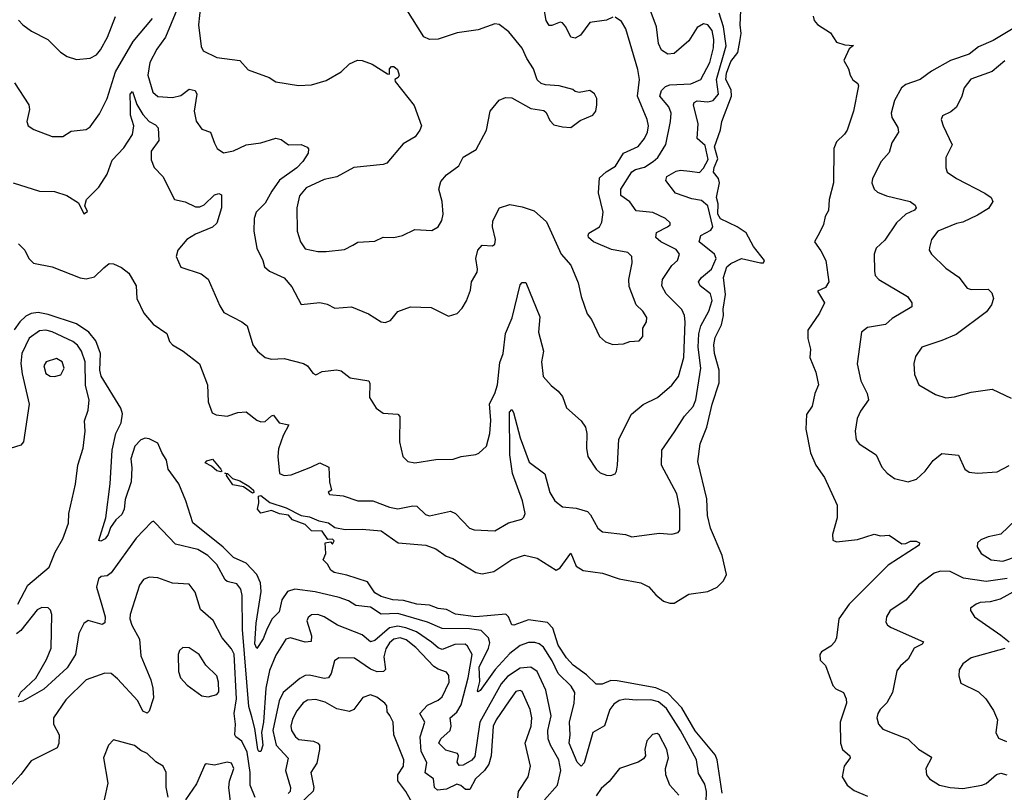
# Model space of a CAD drawing. Extents: x 1493970 to 1595317, y 729910 to 844791.
# Tile 285 of 338: x 1575250 to 1579922, y 788541 to 792209. Entities that reach past the tile are written whole.
import ezdxf

# ---------------------------------------------------------------- set-up
doc = ezdxf.new("R2010")
doc.units = 0

msp = doc.modelspace()

# ---------------------------------------------------------------- linework, layer by layer
at = {"layer": '0CON10XD'}
for points in [[(1575995.5, 792255), (1575941.8, 792125), (1575901.2, 792068.8), (1575867.1, 792005), (1575857.9, 791945), (1575882.3, 791865), (1575905, 791843.8), (1575975, 791839.1), (1576015, 791849.5), (1576055, 791878.9), (1576083.3, 791873.3), (1576090.5, 791855), (1576077.5, 791775), (1576087.2, 791727.2), (1576115, 791689.2), (1576156.2, 791675), (1576175, 791622.5), (1576187.3, 791597.3), (1576217.3, 791577.3), (1576265, 791586.5), (1576325, 791614.7), (1576395, 791624.6), (1576465, 791646.2), (1576490.7, 791640.7), (1576525, 791614.4), (1576585.6, 791615.6), (1576614.2, 791604.2), (1576621.2, 791595), (1576619.2, 791575), (1576593.6, 791535), (1576565, 791506.2), (1576483.7, 791446.3), (1576446.4, 791395), (1576415, 791338.1), (1576372.5, 791295), (1576363.1, 791265), (1576361.9, 791205), (1576376, 791125), (1576404, 791065), (1576411.4, 791035), (1576435, 791014.4), (1576505, 790983.8), (1576540.7, 790940.7), (1576585, 790857.5), (1576675, 790865.6), (1576708.7, 790858.7), (1576745, 790838.8), (1576825, 790846), (1576905, 790812), (1576965, 790774), (1576985, 790772), (1577008.8, 790781.2), (1577045, 790822.9), (1577105, 790846.5), (1577203.1, 790843.1), (1577285, 790801.2), (1577325.6, 790814.4), (1577350.3, 790839.7), (1577370.8, 790875), (1577389.2, 790925), (1577394.3, 790965), (1577420, 791010), (1577422.9, 791025), (1577413.8, 791075), (1577423.5, 791115), (1577445, 791139.2), (1577494.1, 791135.9), (1577505, 791144), (1577507.5, 791165), (1577493.3, 791225), (1577495.8, 791254.2), (1577527.5, 791315), (1577575, 791332.1), (1577635, 791320.9), (1577692, 791302), (1577750, 791250), (1577819.2, 791095), (1577865, 791043.3), (1577899.3, 790959.3), (1577913.5, 790895)], [(1576107.8, 792272.2), (1576098.4, 792185), (1576111.1, 792081.1), (1576120.9, 792060.9), (1576185, 792029.4), (1576295.4, 792015.4), (1576335, 791971.4), (1576433.3, 791935), (1576465, 791914), (1576573, 791897), (1576635, 791899.2), (1576705, 791920.8), (1576775, 791962), (1576815, 792000), (1576853.7, 792016.3), (1576875, 792015.5), (1576922.5, 791997.5)], [(1576199.5, 790850.5), (1576218.7, 790818.7), (1576304.4, 790774.4), (1576328.8, 790755), (1576356, 790665), (1576378, 790635), (1576415, 790605.8), (1576445, 790597.5), (1576505, 790600.8), (1576596.4, 790576.4), (1576616.4, 790566.4), (1576640.3, 790530.3), (1576655, 790523.8), (1576685, 790538.6), (1576755, 790547.5), (1576775, 790542), (1576818.9, 790508.9), (1576906.2, 790495), (1576911.7, 790481.7), (1576910.4, 790415), (1576942.3, 790365), (1576975, 790340.7), (1577045, 790335.7), (1577054, 790325), (1577052, 790205), (1577068.8, 790135), (1577092.1, 790112.1), (1577125, 790105.8), (1577225, 790120.8), (1577307.3, 790122.7), (1577345, 790136), (1577415, 790144.2), (1577429.1, 790150.9), (1577465.8, 790185), (1577480.9, 790245), (1577486.4, 790306.4), (1577479.5, 790385), (1577505.2, 790434.8), (1577516.7, 790475), (1577528.4, 790581.6), (1577543.4, 790625), (1577555, 790718.8), (1577587, 790793), (1577625, 790950), (1577635, 790962), (1577651.7, 790961.7), (1577718.3, 790798.3), (1577712.1, 790725), (1577735.8, 790635.8), (1577725.7, 790585), (1577734.3, 790515), (1577772.4, 790472.4), (1577805, 790446.2), (1577825, 790420), (1577845, 790366.7), (1577915, 790304.2), (1577934.3, 790275), (1577941.1, 790245), (1577939.4, 790175), (1577945.8, 790135.8), (1577985.8, 790075), (1578005, 790058.6), (1578035, 790047.1), (1578055, 790045.8), (1578075, 790053.8), (1578082.5, 790065), (1578086.7, 790095), (1578092.2, 790217.8), (1578153.7, 790336.3), (1578208, 790382), (1578276.9, 790415), (1578345, 790474.5), (1578376.4, 790515), (1578401.6, 790605), (1578407.4, 790775), (1578404.7, 790804.7), (1578392.6, 790832.6), (1578317.2, 790907.2), (1578296.7, 790945), (1578300.4, 790975), (1578345, 791041.4), (1578370.5, 791065), (1578380.5, 791095), (1578365, 791118.7), (1578291.5, 791155), (1578269.2, 791175), (1578271.8, 791198.2), (1578324.4, 791225), (1578336, 791235), (1578336.2, 791245), (1578314, 791265), (1578255, 791292.9), (1578175, 791301.9), (1578145, 791344.3), (1578102.1, 791375), (1578102.5, 791405), (1578155, 791486.8), (1578171.6, 791498.4), (1578215, 791508.9), (1578255.4, 791535), (1578277.3, 791555), (1578315.6, 791615.6), (1578338.4, 791725), (1578340.9, 791765), (1578330.3, 791795), (1578287.3, 791845), (1578295, 791873.3), (1578315, 791891.3), (1578335, 791899.7), (1578433.8, 791903.8), (1578482.1, 791925), (1578525, 792005.5), (1578542.8, 792075), (1578543.8, 792115), (1578535, 792157.3), (1578515, 792184.7), (1578495, 792188.8), (1578465, 792170.9), (1578425, 792108.8), (1578355, 792047.7), (1578325, 792044.5), (1578295, 792063.6), (1578281.1, 792095), (1578271.8, 792175), (1578240.8, 792255)], [(1578582.5, 788537.5), (1578558.8, 788695), (1578549.7, 788719.7), (1578455, 788832.9), (1578392.3, 788942.3), (1578325, 789012.4), (1578267.7, 789037.7), (1578085, 789071.2), (1578055, 789072.3), (1578014.2, 789054.2), (1577985, 789054.2), (1577939, 789099), (1577876.4, 789145), (1577845, 789179.1), (1577805, 789239.6), (1577780, 789320), (1577755, 789347.6), (1577665, 789359.7), (1577595, 789334.2), (1577585, 789336.7), (1577569.1, 789375), (1577556.5, 789386.5), (1577415.1, 789374.9), (1577317.7, 789387.7), (1577275, 789408.9), (1577235, 789413.6), (1577195, 789429.5), (1577134.2, 789434.2), (1577071.1, 789451.1), (1577020, 789455), (1576965, 789471.2), (1576935, 789488.2), (1576900.5, 789540.5), (1576802.4, 789572.4), (1576742.5, 789585), (1576726.1, 789596.1), (1576710, 789625), (1576690, 789645), (1576702.5, 789675), (1576700, 789725), (1576725, 789730), (1576735, 789720), (1576742.5, 789735), (1576735, 789742.5), (1576711.7, 789741.7), (1576685, 789781.2), (1576635, 789783.3), (1576605, 789812.5), (1576545, 789835.5), (1576525, 789856.4), (1576483, 789863), (1576445, 789879.2), (1576395, 789866.5), (1576378.5, 789885), (1576385.4, 789915), (1576383.1, 789946.9), (1576395, 789950.4), (1576437.5, 789917.5), (1576515, 789892.5), (1576585, 789855.6), (1576625, 789849.6), (1576670.3, 789830.3), (1576715, 789820.3), (1576745, 789798.5), (1576795, 789788.8), (1576875, 789790), (1576965, 789782.5), (1577045.8, 789725.8), (1577176.7, 789715), (1577225, 789697.1), (1577273, 789663), (1577305, 789651.2), (1577414.2, 789585), (1577445, 789577.8), (1577500.5, 789589.5), (1577585.8, 789645.8), (1577645, 789667.5), (1577705, 789652.8), (1577795, 789595.6), (1577813.8, 789606.2), (1577865, 789676), (1577891.2, 789615), (1577923.3, 789595), (1578015, 789581.9), (1578095, 789554.5), (1578196.7, 789535), (1578235, 789516), (1578269.1, 789479.1), (1578305, 789448.6), (1578335, 789438.6), (1578355, 789439.2), (1578425, 789482.5), (1578515, 789494.4), (1578558.8, 789515), (1578589.2, 789545), (1578604.4, 789575), (1578583.3, 789665), (1578527.2, 789795), (1578514, 789855), (1578511.2, 789935), (1578467.8, 790112.2), (1578478.2, 790195), (1578509.7, 790275), (1578535, 790384.2), (1578568.8, 790485), (1578569.5, 790545), (1578547.2, 790625), (1578543.3, 790665), (1578549.7, 790700.3), (1578580.4, 790759.6), (1578589.7, 790805), (1578588, 790835), (1578599, 790905), (1578590, 790985), (1578605.7, 791035), (1578625, 791051.9), (1578674.6, 791075.4), (1578765.8, 791054.2), (1578780, 791055), (1578783.3, 791065), (1578732.4, 791132.4), (1578697.3, 791197.3), (1578655, 791226), (1578575, 791264), (1578563.4, 791285), (1578564.8, 791334.8), (1578556, 791365), (1578570, 791435), (1578565.6, 791455), (1578542.7, 791485), (1578545, 791506.9), (1578562.1, 791547.9), (1578547, 791605), (1578574.8, 791685.2), (1578580.9, 791725), (1578627.4, 791845), (1578626.5, 791876.5), (1578600.5, 791925), (1578604.3, 791954.3), (1578625, 792010.9), (1578657.2, 792052.8), (1578666.6, 792105), (1578672.9, 792142.9), (1578667.9, 792185), (1578673, 792287)], [(1576922.5, 791997.5), (1576995, 791951.2), (1577005, 791950), (1577004.2, 791975.8), (1577015, 791986.7), (1577026.1, 791986.1), (1577042.3, 791972.3), (1577051.2, 791945), (1577046.4, 791933.6), (1577030, 791925), (1577031.2, 791915), (1577121.3, 791801.3), (1577156.2, 791705), (1577148.8, 791685), (1577127.4, 791652.6), (1577070.3, 791619.7), (1576992.2, 791527.8), (1576975, 791521.1), (1576835, 791507.1), (1576755, 791462.1), (1576695, 791450.3), (1576610.1, 791409.9), (1576578.1, 791371.9), (1576564.7, 791315), (1576566.1, 791205), (1576583.3, 791155), (1576605, 791121.1), (1576665, 791108.9), (1576705, 791108.9), (1576791.4, 791118.6), (1576831.1, 791138.9), (1576855, 791152.1), (1576935, 791156.9), (1576975, 791177.1), (1577025, 791174.2), (1577066.1, 791183.9), (1577125, 791212.5), (1577205, 791207.5), (1577235, 791225.8), (1577253.3, 791255), (1577259.1, 791285), (1577255.4, 791345.4), (1577239.4, 791405), (1577248.7, 791441.3), (1577275, 791472), (1577334, 791515), (1577355, 791556.2), (1577416.8, 791593.2), (1577465.8, 791684.2), (1577482.5, 791775), (1577525, 791826.9), (1577555, 791839.2), (1577585, 791837.5), (1577675, 791787.5), (1577737, 791777), (1577748.3, 791768.3), (1577765, 791730), (1577785, 791710), (1577825, 791700), (1577865, 791697.5), (1577910, 791730), (1577970, 791755), (1577983.3, 791775), (1577988, 791805), (1577988.8, 791835), (1577977, 791857), (1577955, 791873.3), (1577905, 791862.5), (1577885, 791867.5), (1577875, 791877.5), (1577810, 791895), (1577745, 791900), (1577725, 791906.2), (1577705, 791923.8), (1577688.6, 791975), (1577656.2, 792025), (1577634.1, 792074.1), (1577570.6, 792150.6), (1577525, 792185.6), (1577505, 792189.4), (1577425, 792160.5), (1577325.7, 792145.7), (1577235, 792116.5), (1577195, 792115.5), (1577167.6, 792127.6), (1577087.8, 792255)], [(1578065, 792221.2), (1578034.2, 792205.8), (1577955, 792196), (1577911.1, 792135), (1577885, 792120.9), (1577864.4, 792125), (1577841.5, 792175), (1577825, 792193.6), (1577815, 792196.9), (1577775, 792180.4), (1577761.9, 792181.9), (1577747.8, 792205), (1577737.4, 792267.4)], [(1575225, 791908.8), (1575294.2, 791805), (1575297.3, 791782.7), (1575284, 791725), (1575291.2, 791705), (1575317, 791687), (1575405, 791653.5), (1575455, 791653.6), (1575495, 791679.5), (1575565, 791686.9), (1575585, 791699.4), (1575628.7, 791761.3), (1575664.7, 791835.3), (1575705, 791961.9), (1575789.1, 792105), (1575880.6, 792215)], [(1575245, 791144.2), (1575274.3, 791115), (1575294.4, 791075), (1575315, 791053.3), (1575405, 791034.9), (1575537, 790983), (1575565, 790978.8), (1575605, 790987.9), (1575649.1, 791030.9), (1575675, 791050.7), (1575695, 791049.2), (1575732.6, 791032.6), (1575768.1, 791005), (1575802.2, 790945), (1575806.5, 790885), (1575840, 790815), (1575884.2, 790764.2), (1575949.1, 790719.1), (1575961.8, 790681.8), (1575975, 790665.5), (1576025.3, 790635.3), (1576103.1, 790575), (1576141.1, 790475), (1576144.4, 790395), (1576162.8, 790342.8), (1576182.7, 790332.7), (1576235, 790326.4), (1576285, 790343.6), (1576325, 790347.3), (1576375, 790307.5), (1576395, 790299.2), (1576415, 790300.8), (1576445, 790328.9), (1576455, 790331.4), (1576482, 790295), (1576528, 790285), (1576501.1, 790235), (1576478.3, 790171.7), (1576474.5, 790135), (1576482.5, 790055), (1576505, 790045.7), (1576538.1, 790048.1), (1576631.4, 790085), (1576675, 790106), (1576717.5, 790085), (1576720, 790015), (1576730, 789975), (1576713.3, 789966.7), (1576720, 789955), (1576785, 789947.9), (1576855, 789924.7), (1576925.7, 789925.7), (1577005, 789895.3), (1577045, 789886.8), (1577115, 789901.5), (1577135, 789899.5), (1577175, 789860.6), (1577193.9, 789853.9), (1577295, 789876.4), (1577318.6, 789865), (1577385, 789794.5), (1577407.3, 789787.3), (1577505, 789782.5), (1577569.7, 789820.3), (1577632.8, 789837.2), (1577642.9, 789847.1), (1577648, 789865), (1577636.4, 789925), (1577587.8, 790055), (1577576.4, 790143.6), (1577574, 790346), (1577585, 790358.6), (1577592.7, 790345), (1577624.7, 790224.7), (1577667.8, 790107.8), (1577742.5, 790052.5), (1577766.2, 789965), (1577788.5, 789925), (1577825.9, 789895.9), (1577890.6, 789890.6), (1577944.4, 789874.4), (1577958.9, 789858.9), (1577993.1, 789795), (1578015, 789777.8), (1578125, 789765.7), (1578155, 789753.8), (1578285, 789770.9), (1578345, 789766.5), (1578373.8, 789775), (1578382.9, 789785), (1578383.1, 789885), (1578368.9, 789958.9), (1578295.6, 790095), (1578297.5, 790165), (1578356.8, 790253.2), (1578405, 790327.3), (1578445, 790373.3), (1578457.8, 790405), (1578481.6, 790555), (1578469.7, 790655), (1578472.4, 790717.6), (1578482.4, 790755), (1578520.3, 790825), (1578535.9, 790875.9), (1578528.2, 790908.2), (1578479.4, 790945), (1578471.1, 790965), (1578485.3, 790984.7), (1578533.1, 791025), (1578554.6, 791075), (1578546.9, 791095), (1578473.6, 791155), (1578482.2, 791185), (1578529.8, 791210.2), (1578539.5, 791225), (1578515.4, 791325), (1578485, 791350), (1578438.5, 791358.5), (1578361.9, 791385), (1578316.5, 791445), (1578320, 791465), (1578365, 791490), (1578385, 791494.7), (1578429.5, 791489.5), (1578475, 791484.1), (1578495, 791503.7), (1578517.3, 791545), (1578501.9, 791611.9), (1578464, 791645), (1578468.6, 791715), (1578447.1, 791805), (1578450, 791815), (1578465, 791823.2), (1578515, 791819.4), (1578540.8, 791825), (1578566, 791855), (1578557, 791925), (1578602.2, 792085), (1578589.7, 792175), (1578569.3, 792239.3)], [(1575245, 792206), (1575265, 792184), (1575306, 792155), (1575384, 792115), (1575443.8, 792055), (1575475, 792034), (1575519.5, 792019.5), (1575585, 792025.8), (1575615, 792042.5), (1575634.3, 792065), (1575667.1, 792125), (1575705.4, 792224.6)], [(1577913.5, 790895), (1577942.1, 790812.1), (1577963.8, 790785), (1578001.2, 790705), (1578029.5, 790679.5), (1578065, 790667.1), (1578115, 790670), (1578145, 790681.2), (1578190, 790685), (1578207.5, 790705), (1578206.7, 790745), (1578224.2, 790775), (1578225.8, 790795), (1578207.5, 790825), (1578175.4, 790855.4), (1578142.2, 790942.2), (1578140, 790975), (1578155.7, 791055), (1578154.2, 791085), (1578135, 791103.1), (1578057.9, 791117.9), (1577972, 791155), (1577949.2, 791175), (1577947.5, 791185), (1577951.2, 791195), (1578001.5, 791225), (1578011.9, 791248.1), (1578018.4, 791295), (1577996.8, 791386.8), (1578001.2, 791458.8), (1578033.1, 791486.9), (1578076.6, 791513.4), (1578115, 791575.8), (1578185, 791606.5), (1578214.2, 791645), (1578228.3, 791675), (1578233.8, 791705), (1578228.1, 791735), (1578181.1, 791845), (1578190.7, 791925), (1578182.4, 791972.4), (1578125.4, 792165.4), (1578105, 792200), (1578075, 792221.2)], [(1579015.6, 792225.6), (1579020, 792205), (1579035.5, 792185.5), (1579097, 792147), (1579125, 792102.5), (1579165, 792089.1), (1579206.1, 792086.1), (1579185, 792071.2), (1579160, 792015), (1579182.5, 791975), (1579190, 791945), (1579203.6, 791923.6), (1579226.4, 791906.4), (1579230, 791895), (1579205.8, 791775), (1579175.8, 791685), (1579164.2, 791665), (1579125, 791628.6), (1579112.4, 791597.6), (1579111.7, 791435), (1579091.2, 791355), (1579087.5, 791302.5), (1579071.2, 791275), (1579063.9, 791236.1), (1579045, 791197.5), (1579021.2, 791155), (1579052.1, 791112.1), (1579074.4, 791065), (1579088.6, 790965), (1579073, 790937), (1579035, 790920), (1579068.6, 790865), (1579045.4, 790815), (1578990.3, 790735), (1578990.4, 790695), (1579002.1, 790645), (1578998.4, 790605), (1579028.2, 790535), (1579039.7, 790475), (1579023.2, 790435), (1579010.8, 790375), (1578982.8, 790335), (1578980, 790265), (1579002.1, 790152.1), (1579027.1, 790095), (1579069.2, 790035), (1579129.2, 789905), (1579129.4, 789845), (1579106.2, 789765), (1579108.8, 789738.8), (1579125, 789730), (1579225, 789742), (1579305, 789767.5), (1579335, 789758.8), (1579375, 789762), (1579435, 789721.2), (1579455, 789722.5), (1579477, 789733), (1579503, 789733), (1579520, 789725), (1579517.5, 789715), (1579370.5, 789619.5), (1579185.6, 789435), (1579137.1, 789365), (1579125.7, 789275), (1579117.5, 789255), (1579098.8, 789235), (1579055, 789208), (1579046.2, 789195), (1579048.3, 789168.3), (1579073.6, 789143.6), (1579107.9, 789047.9), (1579122.4, 789032.4), (1579158.6, 789015), (1579171.1, 788985), (1579173.5, 788965), (1579143.6, 788875), (1579144.6, 788775), (1579154.7, 788744.7), (1579189.4, 788715), (1579190.6, 788705), (1579162.5, 788665), (1579152.7, 788615), (1579175.7, 788575), (1579209.9, 788549.9), (1579272.6, 788522.6)], [(1579995, 792186.3), (1579869.3, 792110.7), (1579799.6, 792080.4), (1579755, 792044.7), (1579666.9, 792015), (1579577.1, 791965), (1579522, 791925), (1579455, 791900.8), (1579434.5, 791885), (1579400.4, 791825), (1579385.5, 791765), (1579387.8, 791745), (1579417.3, 791697.3), (1579420.5, 791675), (1579388.9, 791625), (1579375, 791578.8), (1579338, 791535), (1579295.8, 791455), (1579292.9, 791435), (1579304.2, 791405), (1579319.8, 791389.8), (1579362.9, 791372.9), (1579475, 791345.7), (1579498.6, 791328.6), (1579503.3, 791315), (1579495, 791304), (1579455, 791286.4), (1579410, 791245), (1579355, 791162.5), (1579314.5, 791125), (1579304.4, 791095), (1579306.5, 791015), (1579309.4, 790995), (1579327.1, 790975), (1579462, 790895), (1579483.3, 790865), (1579483.3, 790845), (1579390, 790790), (1579358.1, 790761.9), (1579272.4, 790747.6), (1579244.4, 790725), (1579224.4, 790575), (1579241.1, 790495), (1579271.9, 790435), (1579277.1, 790405), (1579239.8, 790350.2), (1579224.4, 790315), (1579214.2, 790255), (1579218.8, 790215), (1579233.3, 790195), (1579313.9, 790143.9), (1579341.2, 790085), (1579365.6, 790055.6), (1579400.7, 790030.7), (1579465, 790015.6), (1579505, 790028.1), (1579546.9, 790065), (1579585, 790115.8), (1579625, 790150), (1579705, 790141.2), (1579734, 790075), (1579755, 790061.4), (1579795, 790056.5), (1579887.6, 790062.4), (1579945, 790092.7)], [(1579925, 792013.6), (1579865, 791963.6), (1579763.4, 791926.6), (1579731.8, 791885), (1579720.9, 791845), (1579695, 791794.2), (1579668.6, 791771.4), (1579628.3, 791751.7), (1579622.9, 791735), (1579631.9, 791705), (1579674.3, 791615), (1579644.4, 791555), (1579644.2, 791505), (1579650.8, 791485), (1579695, 791455.5), (1579829.2, 791385), (1579859.2, 791365), (1579868.1, 791345), (1579846.9, 791313.1), (1579795, 791281.1), (1579725, 791247.9), (1579695, 791242.1), (1579606, 791205), (1579576, 791165), (1579567.5, 791127.5), (1579566, 791115), (1579576.2, 791095), (1579645, 791029.2), (1579706.6, 790986.6), (1579746.2, 790935), (1579765, 790928.6), (1579845, 790930), (1579862.2, 790912.2), (1579870, 790885), (1579860.9, 790855), (1579837.8, 790822.2), (1579694, 790715), (1579624.7, 790685.3), (1579530, 790655), (1579499.7, 790610.3), (1579493, 790577), (1579496, 790525), (1579516.7, 790475), (1579595, 790430), (1579645, 790413.8), (1579685, 790418), (1579765, 790440.8), (1579865, 790455.7), (1579955, 790412)], [(1575218.8, 791435), (1575344.5, 791394.5), (1575415, 791392.5), (1575473.3, 791375), (1575529.3, 791339.3), (1575555, 791287.5), (1575571.7, 791298.3), (1575560, 791325), (1575566.7, 791355), (1575626.4, 791413.6), (1575665.8, 791475), (1575688.5, 791541.5), (1575745, 791601.1), (1575786.1, 791663.9), (1575792.5, 791705), (1575775.6, 791755), (1575775.3, 791794.7), (1575774, 791855), (1575785, 791868.1), (1575806, 791806), (1575835, 791758.8), (1575865, 791725.8), (1575895, 791709.7), (1575906.5, 791695), (1575910.3, 791635), (1575873.8, 791585), (1575873.3, 791543.3), (1575887.8, 791507.8), (1575930, 791465), (1575985, 791355.8), (1576035, 791343.8), (1576085, 791321.2), (1576105, 791321.2), (1576125, 791330.5), (1576175, 791377.1), (1576195, 791383.8), (1576208, 791378), (1576208.2, 791315), (1576185, 791242.2), (1576165, 791223.4), (1576085, 791190.7), (1576043.1, 791165), (1576000, 791115), (1575992.2, 791085), (1576014.5, 791034.5), (1576111.7, 791001.7), (1576145, 790976.7), (1576199.5, 790850.5)], [(1578507, 788495), (1578509.1, 788545), (1578500.6, 788580.6), (1578471.4, 788631.4), (1578461.6, 788695), (1578386.2, 788835), (1578319.1, 788939.1), (1578280.4, 788970.4), (1578245, 788980.7), (1578175, 788978), (1578125, 788982.9), (1578095, 788977.1), (1578069.5, 788960.5), (1578050, 788935), (1578025, 788856.7), (1577968.9, 788825), (1577928.2, 788681.8), (1577915, 788665.7), (1577894.8, 788684.8), (1577856.9, 788775), (1577861.9, 788815), (1577858.1, 788875), (1577880.9, 788965), (1577884.7, 789015), (1577867.2, 789045), (1577805.8, 789105), (1577777.2, 789165), (1577735, 789230.3), (1577715, 789246.7), (1577695, 789252.8), (1577665, 789252.7), (1577625, 789237.9), (1577575, 789200), (1577506.4, 789123.6), (1577435, 789024.5), (1577425, 789018), (1577422.9, 789022.9), (1577432.7, 789067.3), (1577429.6, 789135), (1577474.6, 789225), (1577481.3, 789251.3), (1577475.2, 789275.2), (1577439.5, 789309.5), (1577385, 789316.9), (1577255, 789319.1), (1577185, 789348.4), (1577045, 789390.8), (1576965, 789387.5), (1576915, 789420), (1576845, 789428.5), (1576810.3, 789450.3), (1576766.2, 789466.1), (1576652.7, 789492.7), (1576555, 789505.8), (1576520.9, 789495), (1576494.3, 789455), (1576481.7, 789398.3), (1576446.2, 789363.8), (1576421.5, 789311.5), (1576405, 789269.5), (1576375, 789223.8), (1576365.4, 789245.4), (1576371.8, 789345), (1576395.2, 789495.2), (1576392.6, 789535), (1576376.1, 789575), (1576325, 789629.7), (1576265, 789655.9), (1576215.7, 789705.7), (1576071.3, 789821.3), (1576038.9, 789925), (1576006.1, 790005), (1575954.3, 790075), (1575947.5, 790117.5), (1575924, 790154), (1575905, 790199.4), (1575865, 790219.6), (1575845, 790223), (1575825, 790214), (1575795.8, 790184.2), (1575777, 790125), (1575782.3, 790082.3), (1575778.6, 790015), (1575750.5, 789930.5), (1575745.6, 789885), (1575735, 789860), (1575706.9, 789835), (1575681.1, 789798.9), (1575669.7, 789765), (1575655.6, 789744.4), (1575635, 789732.9), (1575626.1, 789736.1), (1575658.5, 789845), (1575679.1, 790005), (1575688.6, 790165), (1575706.8, 790245), (1575731.6, 790295), (1575737.3, 790337.3), (1575730, 790365), (1575636.1, 790516.1), (1575630.2, 790545), (1575633.2, 790625), (1575612.2, 790685), (1575578.3, 790725), (1575519.1, 790765), (1575385, 790810), (1575338.1, 790818.1), (1575305, 790814.3), (1575279, 790801), (1575250.5, 790775)], [(1575250.5, 790775), (1575223.8, 790736.2)], [(1575240.7, 789435), (1575288.8, 789525), (1575389.8, 789610.2), (1575418.7, 789681.3), (1575454.3, 789745), (1575481.7, 789818.3), (1575484.2, 789865), (1575515.4, 790004.6), (1575525.4, 790095), (1575551.8, 790175), (1575560.9, 790255), (1575557.3, 790305), (1575574.6, 790355.4), (1575579.7, 790405), (1575562.5, 790472.5), (1575560.4, 790585), (1575543.7, 790635), (1575524.2, 790664.2), (1575502, 790682), (1575405, 790727.6), (1575375, 790734.3), (1575345, 790732.1), (1575295, 790697.7), (1575260.4, 790625), (1575256.4, 790576.4), (1575261.7, 790528.3), (1575295.5, 790384.5), (1575268.1, 790205), (1575255, 790188.9), (1575205, 790172.7)], [(1575415, 790514.5), (1575445, 790523.3), (1575461.2, 790555), (1575451.5, 790585), (1575425, 790600.9), (1575375.5, 790584.5), (1575364.6, 790565), (1575375, 790528.6), (1575395, 790517.3), (1575415, 790514.5)], [(1576205, 790063.3), (1576185, 790067.5), (1576160, 790090), (1576130, 790105), (1576138.8, 790115), (1576165, 790122.5), (1576204.3, 790075), (1576210, 790065), (1576205, 790063.3)], [(1576355, 789962.1), (1576311.5, 789991.5), (1576261.5, 790001.5), (1576231.9, 790045), (1576232.5, 790052.5), (1576224.1, 790055.9), (1576235.8, 790055), (1576260.7, 790030.7), (1576295, 790020.4), (1576337.8, 789995), (1576359.6, 789975), (1576360.8, 789965), (1576355, 789962.1)], [(1577746.2, 789026.2), (1577705.3, 789115), (1577676.1, 789136.1), (1577625, 789130), (1577565, 789091), (1577534.1, 789055.9), (1577432.7, 788875), (1577409.1, 788710.9), (1577395.4, 788694.6), (1577355, 788670.7), (1577335, 788668.6), (1577325.7, 788685), (1577332.3, 788715), (1577327.5, 788725), (1577271.9, 788741.9), (1577239.1, 788775), (1577248.2, 788795), (1577292.5, 788835), (1577297.1, 788855), (1577293.3, 788895), (1577325, 788922.5), (1577344.1, 788955.9), (1577377.6, 789085), (1577397.5, 789195), (1577375.2, 789235.2), (1577363.9, 789243.9), (1577315, 789243), (1577255, 789219), (1577235, 789227.1), (1577203.4, 789253.4), (1577132.5, 789302.6), (1577082.6, 789322.6), (1577045, 789330.3), (1577005, 789321.6), (1576935, 789261.5), (1576915, 789255.6), (1576875, 789288.8), (1576757.5, 789335), (1576694.2, 789375), (1576665, 789385.4), (1576635, 789383.5), (1576618.7, 789371.3), (1576612.7, 789355), (1576635.5, 789284.5), (1576632.5, 789257.5), (1576605, 789253.4), (1576535, 789273.9), (1576512.3, 789267.7), (1576465, 789192.9), (1576435, 789119.2), (1576417.8, 789035), (1576407.8, 788875), (1576397.7, 788825), (1576404.2, 788765), (1576395, 788734.4), (1576385, 788735.5), (1576380.9, 788745), (1576365.9, 788845), (1576351.1, 788898.9), (1576338, 788948), (1576307, 789315), (1576305.9, 789475), (1576300, 789505), (1576281.2, 789531.2), (1576235, 789542.5), (1576225, 789550.6), (1576185, 789623.5), (1576143.6, 789665), (1576095, 789694.7), (1575989.9, 789719.9), (1575895, 789819.2), (1575885, 789828), (1575875, 789824), (1575802.4, 789747.6), (1575685, 789583.3), (1575665, 789569.5), (1575636.7, 789565), (1575624.4, 789555), (1575614.6, 789515), (1575639.8, 789430.2), (1575655.4, 789374.6), (1575654.4, 789345.6), (1575642.3, 789337.7), (1575575, 789357.3), (1575555, 789342.9), (1575531.2, 789295), (1575514.6, 789195), (1575475, 789132.5), (1575365, 789031.1), (1575265, 788974.5), (1575245, 788968.8)], [(1579976.1, 789835), (1579905, 789767.4), (1579845.3, 789754.7), (1579809.8, 789740.2), (1579794.4, 789725), (1579793.3, 789706.7), (1579811.9, 789675), (1579860, 789645), (1579915, 789638.8), (1579985, 789661.9)], [(1579935, 789556.4), (1579835, 789542.3), (1579728, 789558), (1579665, 789589.7), (1579619.1, 789590.9), (1579588.9, 789581.1), (1579515, 789526.5), (1579483.7, 789486.3), (1579455, 789452.9), (1579380.6, 789405), (1579362.2, 789375), (1579359.7, 789349.7), (1579367.5, 789335), (1579385, 789323.3), (1579538, 789255), (1579531.9, 789245), (1579494.4, 789225), (1579465, 789174), (1579428.6, 789141.4), (1579412.6, 789117.4), (1579390.6, 789015), (1579365, 788966), (1579332.9, 788935), (1579321.9, 788915), (1579317.1, 788895), (1579324.5, 788864.5), (1579345, 788841.4), (1579465, 788793.8), (1579515, 788746.2), (1579571.2, 788711.2), (1579576.2, 788705), (1579549.2, 788655), (1579552, 788625), (1579566.2, 788605), (1579615, 788575.6), (1579665, 788563.6), (1579725, 788559.6), (1579815, 788574.7), (1579835, 788582.9), (1579885, 788625.8), (1579905, 788632.5), (1579934.4, 788624.4)], [(1576366.9, 788516.9), (1576343, 788575), (1576344.1, 788635), (1576328.8, 788731.2), (1576305, 788783.9), (1576275.3, 788805), (1576270.4, 788815), (1576273.9, 788865), (1576267.5, 788915), (1576278.5, 788985), (1576267.8, 789197.8), (1576255, 789222.5), (1576210.4, 789275), (1576167.6, 789357.6), (1576108.7, 789408.7), (1576082.2, 789492.2), (1576055, 789528.9), (1575975, 789534.1), (1575905, 789559.6), (1575865, 789562.9), (1575837.7, 789552.3), (1575819.2, 789525), (1575773.8, 789385), (1575772.7, 789365), (1575782.3, 789335), (1575818.8, 789268.8), (1575825, 789190), (1575873.1, 789075), (1575881.4, 789035), (1575885, 788990), (1575863.9, 788926.1), (1575855, 788916.7), (1575835, 788926.2), (1575810.6, 788975), (1575715, 789080.6), (1575685, 789105.5), (1575655, 789107.1), (1575565.3, 789074.7), (1575469.7, 788980.3), (1575411.2, 788895), (1575410, 788865), (1575437.6, 788815), (1575436.2, 788773.8), (1575428.1, 788751.9), (1575305, 788691.2), (1575255, 788625.6), (1575154.6, 788515.4)], [(1580025, 789527), (1579901.7, 789458.3), (1579855, 789445.8), (1579807, 789443), (1579788.8, 789435), (1579761.2, 789415), (1579761.2, 789405), (1579780, 789375), (1579905, 789288.1), (1579945.4, 789255)], [(1575244.7, 788994.7), (1575255, 789017.1), (1575327.5, 789082.5), (1575378, 789172), (1575399.1, 789225), (1575403.3, 789385), (1575396.7, 789406.7), (1575385, 789417.7), (1575355, 789418.4), (1575332.5, 789407.5), (1575255, 789309.2), (1575235, 789294.4)], [(1577613.7, 788515), (1577616.5, 788545), (1577662, 788615), (1577673.5, 788665), (1577648.4, 788775), (1577676.7, 788855), (1577680, 788895), (1577672.3, 788935), (1577635, 789020), (1577625, 789025.4), (1577605, 789019.5), (1577573.1, 788975), (1577510.9, 788885), (1577496.9, 788855), (1577486.8, 788715), (1577475.9, 788675), (1577454.9, 788645.1), (1577413.6, 788605), (1577386.2, 788555), (1577365, 788555.4), (1577343.6, 788573.6), (1577325, 788579.7), (1577275, 788556.1), (1577232.1, 788552.1), (1577217.9, 788565), (1577213.1, 788605), (1577174.3, 788634.3), (1577182.4, 788682.4), (1577154.5, 788735), (1577150.8, 788805), (1577172.1, 788875), (1577149.2, 788915), (1577184.8, 788955.2), (1577235, 788978.2), (1577255.2, 788994.8), (1577287.3, 789065), (1577286, 789096), (1577275, 789111.1), (1577235, 789125.3), (1577215, 789139.3), (1577129.4, 789229.4), (1577084.6, 789265), (1577055, 789273.9), (1577025, 789268.8), (1577005, 789251.7), (1576987.3, 789222.7), (1576978, 789185), (1576985.3, 789125), (1576975.9, 789114.1), (1576946.2, 789113.8), (1576915, 789126.3), (1576838.2, 789178.2), (1576765, 789180), (1576743.8, 789165), (1576728.1, 789105), (1576715, 789085.5), (1576695, 789081.8), (1576625, 789098.1), (1576605, 789096), (1576579, 789081), (1576500.6, 789015), (1576481.5, 788975), (1576451.2, 788835), (1576467.9, 788765), (1576523.5, 788703.5), (1576510.7, 788645), (1576534.7, 788565), (1576532.9, 788545), (1576524.5, 788535.5)], [(1576145, 788994.2), (1576185, 789005.7), (1576195, 789018.8), (1576193.5, 789065), (1576185, 789093.8), (1576134.2, 789145), (1576101.1, 789195), (1576055, 789226.7), (1576025, 789229.4), (1576008.9, 789215), (1576002.7, 789195), (1576003.5, 789115), (1576013.1, 789085), (1576045, 789049.2), (1576115, 788998.8), (1576145, 788994.2)], [(1579925, 789224.1), (1579765, 789179.4), (1579725, 789151.2), (1579707.5, 789122.5), (1579706.1, 789093.9), (1579715, 789060), (1579799.1, 789019.1), (1579833.8, 788985), (1579870.3, 788930.3), (1579888.9, 788885), (1579882.2, 788825), (1579895, 788798), (1579932.4, 788782.4)], [(1577126, 788466), (1577082.5, 788545), (1577044.5, 788595.5), (1577043.6, 788625), (1577071.1, 788665), (1577073.5, 788695), (1577025.8, 788815), (1577021.8, 788875), (1577005.7, 788905.7), (1576993.3, 788923.3), (1576991.5, 788951.5), (1576983.1, 788965), (1576945, 788993.6), (1576915, 789003.6), (1576877.9, 788992.1), (1576835, 788934.2), (1576815, 788925.6), (1576755, 788937.5), (1576699, 788969), (1576655, 788982.2), (1576615, 788978.2), (1576595, 788966.2), (1576565, 788928.9), (1576545, 788889.2), (1576537.3, 788855), (1576540.4, 788835), (1576559.5, 788805), (1576575, 788792.5), (1576645, 788783.8), (1576665.2, 788775.2), (1576672.7, 788765), (1576673.1, 788745), (1576659.5, 788680.5), (1576631.6, 788635), (1576645.8, 788565), (1576643.4, 788546.6), (1576550.7, 788459.3)], [(1577740.6, 788505), (1577802.1, 788575), (1577818, 788645), (1577809, 788695), (1577768, 788765), (1577758, 788795), (1577756.4, 788835), (1577771.7, 788905), (1577746.2, 789026.2)], [(1578378.2, 788528.2), (1578335.4, 788575), (1578316.2, 788625), (1578314.6, 788655), (1578327.9, 788705), (1578320.4, 788745), (1578285, 788813.8), (1578275, 788820), (1578253.4, 788816.6), (1578225.7, 788785), (1578215.8, 788745), (1578218.8, 788715), (1578209.7, 788700.3), (1578185, 788684.2), (1578095.5, 788654.5), (1578047.1, 788592.9), (1578009.8, 788560.2), (1577985, 788524.3)], [(1575955, 788518.8), (1575945.9, 788565.9), (1575944.6, 788635), (1575930.5, 788665), (1575896.7, 788686.7), (1575855, 788725.8), (1575825, 788740), (1575795, 788764.2), (1575695, 788791.2), (1575671.2, 788765), (1575648, 788705), (1575668.6, 788585), (1575651.4, 788505)], [(1576252.4, 788485), (1576242.5, 788565), (1576245, 788594.3), (1576266.1, 788655), (1576255, 788680.5), (1576235, 788683.9), (1576175, 788669.6), (1576135, 788675.8), (1576128.7, 788671.3), (1576088.9, 788581.1), (1576036.7, 788505)]]:
    msp.add_lwpolyline(points, dxfattribs=at)

doc.saveas('drawing.dxf')
